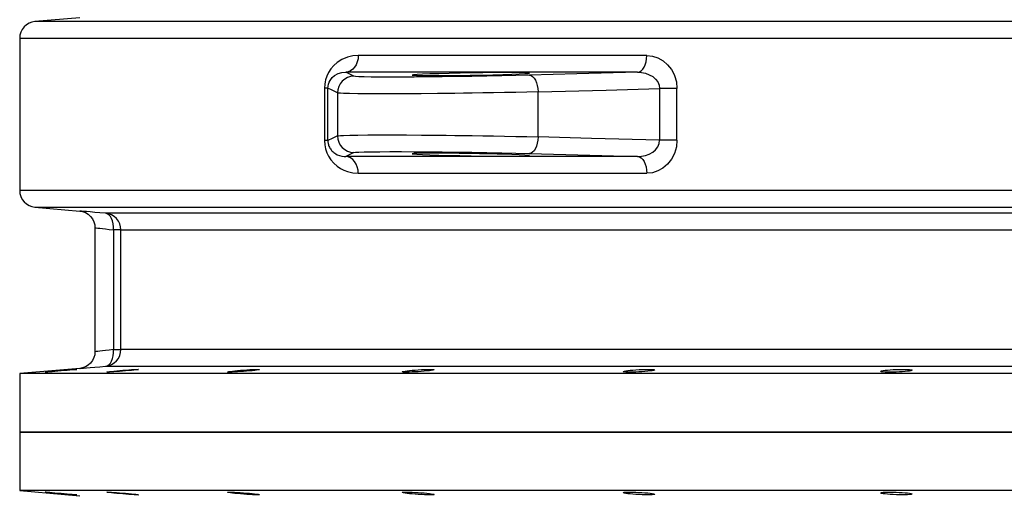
# Model space of a CAD drawing. Header units: millimetres. Extents: x 196 to 2027204, y -221452 to 153872.
# Tile 286 of 381: x 1216088 to 1216677, y -200042 to -199758. Entities that reach past the tile are written whole.
import ezdxf

# ---------------------------------------------------------------- set-up
doc = ezdxf.new("R2010")
doc.units = ezdxf.units.MM
doc.layers.add('00_Основной', color=163, linetype='Continuous', lineweight=40)

msp = doc.modelspace()

# ---------------------------------------------------------------- linework, layer by layer
at = {"layer": '00_Основной', "color": 252, "lineweight": 25, "ltscale": 10}
for p, q in [((1216123.58, -199756.37, 0.2), (1216096.84, -199758.7, 0.2)), ((1216087.71, -199768.66, 0.2), (1216087.71, -199859.85, 0.2)), ((1216287.57, -199791.39, 0.2), (1216282.71, -199789.01, 0.2)), ((1216269.94, -199798.59, 0.2), (1216269.94, -199829.92, 0.2)), ((1216272.03, -199829.92, 0.2), (1216272.03, -199798.59, 0.2)), ((1216277.76, -199801.4, 0.2), (1216277.76, -199827.11, 0.2)), ((1216397.72, -199827.72, 0.2), (1216397.72, -199800.79, 0.2)), ((1216470.33, -199798.79, 0.2), (1216470.33, -199829.72, 0.2)), ((1216480.82, -199829.72, 0.2), (1216480.82, -199798.79, 0.2)), ((1216287.57, -199837.11, 0.2), (1216282.71, -199839.5, 0.2)), ((1216096.84, -199869.81, 0.2), (1216123.58, -199872.14, 0.2)), ((1216132.71, -199882.06, 0.2), (1216132.71, -199956.45, 0.2)), ((1216143.79, -199883.41, 0.2), (1216143.79, -199955.1, 0.2)), ((1216148.22, -199955.1, 0.2), (1216148.22, -199883.41, 0.2)), ((1216123.58, -199966.37, 0.2), (1216087.71, -199969.5, 0.2)), ((1216087.71, -199969.5, 0.2), (1216087.71, -200004.5, 0.2)), ((1216087.71, -200004.5, 0.2), (1216087.71, -200039.51, 0.2)), ((1216087.71, -200039.51, 0.2), (1216123.58, -200042.64, 0.2))]:
    msp.add_line(p, q, dxfattribs=at)
at = {"layer": '00_Основной', "color": 252, "lineweight": 25, "ltscale": 10, "elevation": 0.2}
for points in [[(1216096.84, -199758.7), (1216095.02, -199759.04), (1216093.28, -199759.7), (1216091.7, -199760.67), (1216090.33, -199761.92), (1216089.22, -199763.38), (1216088.39, -199765.05), (1216087.88, -199766.82), (1216087.71, -199768.66)], [(1216690.51, -199758.7), (1216669.09, -199758.7), (1216647.85, -199758.7), (1216626.84, -199758.7), (1216606.05, -199758.7), (1216585.52, -199758.7), (1216565.23, -199758.7), (1216545.22, -199758.7), (1216525.49, -199758.7), (1216506.06, -199758.7), (1216486.96, -199758.7), (1216468.16, -199758.7), (1216449.7, -199758.7), (1216431.61, -199758.7), (1216413.87, -199758.7), (1216396.5, -199758.7), (1216379.54, -199758.7), (1216362.96, -199758.7), (1216346.81, -199758.7), (1216331.07, -199758.7), (1216315.76, -199758.7), (1216300.9, -199758.7), (1216286.49, -199758.7), (1216272.55, -199758.7), (1216259.08, -199758.7), (1216246.09, -199758.7), (1216233.6, -199758.7), (1216221.61, -199758.7), (1216210.13, -199758.7), (1216199.16, -199758.7), (1216188.72, -199758.7), (1216178.81, -199758.7), (1216169.43, -199758.7), (1216160.61, -199758.7), (1216152.34, -199758.7), (1216144.62, -199758.7), (1216137.47, -199758.7), (1216130.88, -199758.7), (1216124.85, -199758.7), (1216119.42, -199758.7), (1216114.55, -199758.7), (1216110.27, -199758.7), (1216106.59, -199758.7), (1216103.48, -199758.7), (1216100.97, -199758.7), (1216099.06, -199758.7), (1216097.73, -199758.7), (1216096.99, -199758.7), (1216096.84, -199758.7)], [(1216087.71, -199768.66), (1216087.86, -199768.66), (1216088.61, -199768.66), (1216089.95, -199768.66), (1216091.89, -199768.66), (1216094.43, -199768.66), (1216097.57, -199768.66), (1216101.3, -199768.66), (1216105.62, -199768.66), (1216110.54, -199768.66), (1216116.03, -199768.66), (1216122.11, -199768.66), (1216128.77, -199768.66), (1216136.01, -199768.66), (1216143.8, -199768.66), (1216152.17, -199768.66), (1216161.09, -199768.66), (1216170.56, -199768.66), (1216180.57, -199768.66), (1216191.13, -199768.66), (1216202.21, -199768.66), (1216213.82, -199768.66), (1216225.94, -199768.66), (1216238.57, -199768.66), (1216251.69, -199768.66), (1216265.3, -199768.66), (1216279.4, -199768.66), (1216293.94, -199768.66), (1216308.97, -199768.66), (1216324.44, -199768.66), (1216340.34, -199768.66), (1216356.68, -199768.66), (1216373.42, -199768.66), (1216390.58, -199768.66), (1216408.12, -199768.66), (1216426.04, -199768.66), (1216444.34, -199768.66), (1216462.98, -199768.66), (1216481.97, -199768.66), (1216501.29, -199768.66), (1216520.92, -199768.66), (1216540.86, -199768.66), (1216561.08, -199768.66), (1216581.58, -199768.66), (1216602.34, -199768.66), (1216623.34, -199768.66), (1216644.58, -199768.66), (1216666.04, -199768.66), (1216687.68, -199768.66)], [(1216290.19, -199779.02), (1216286.89, -199779.27), (1216283.7, -199780.03), (1216280.47, -199781.39), (1216277.56, -199783.25), (1216275.54, -199785.03), (1216273.81, -199787.02), (1216272.37, -199789.24), (1216271.37, -199791.32), (1216270.62, -199793.57), (1216270.32, -199794.82), (1216270.11, -199796.08), (1216269.94, -199798.59)], [(1216290.19, -199779.02), (1216290.05, -199780.94), (1216289.63, -199782.78), (1216288.93, -199784.49), (1216288.02, -199785.99), (1216286.89, -199787.23), (1216285.59, -199788.18), (1216284.19, -199788.77), (1216282.71, -199789.01)], [(1216462.77, -199779.02), (1216448.05, -199779.02), (1216433.54, -199779.02), (1216419.27, -199779.02), (1216405.23, -199779.02), (1216391.42, -199779.02), (1216377.85, -199779.02), (1216364.54, -199779.02), (1216351.47, -199779.02), (1216338.68, -199779.02), (1216326.15, -199779.02), (1216313.88, -199779.02), (1216301.89, -199779.02), (1216290.19, -199779.02)], [(1216457.22, -199789.01), (1216458.31, -199788.77), (1216459.35, -199788.18), (1216460.31, -199787.23), (1216461.14, -199785.99), (1216461.84, -199784.49), (1216462.35, -199782.78), (1216462.66, -199780.94), (1216462.77, -199779.02)], [(1216462.77, -199779.02), (1216466.13, -199779.36), (1216469.37, -199780.4), (1216472.46, -199782.12), (1216475.19, -199784.48), (1216477.54, -199787.46), (1216478.5, -199789.12), (1216479.31, -199790.9), (1216480.44, -199794.75), (1216480.82, -199798.79)], [(1216272.03, -199798.59), (1216272.11, -199797.3), (1216272.38, -199796.06), (1216272.79, -199794.94), (1216273.31, -199793.93), (1216274.6, -199792.26), (1216276.06, -199790.98), (1216278.2, -199789.83), (1216280.43, -199789.19), (1216282.71, -199789.01)], [(1216287.57, -199791.39), (1216285.64, -199791.62), (1216283.8, -199792.21), (1216282.11, -199793.14), (1216280.62, -199794.38), (1216279.41, -199795.9), (1216278.5, -199797.62), (1216277.94, -199799.46), (1216277.76, -199801.4)], [(1216457.22, -199789.01), (1216442.34, -199789.01), (1216427.67, -199789.01), (1216413.24, -199789.01), (1216399.04, -199789.01), (1216385.07, -199789.01), (1216371.36, -199789.01), (1216357.9, -199789.01), (1216344.69, -199789.01), (1216331.75, -199789.01), (1216319.08, -199789.01), (1216306.67, -199789.01), (1216294.55, -199789.01), (1216282.71, -199789.01)], [(1216392.55, -199790.79), (1216384.48, -199791), (1216376.01, -199791.2), (1216367.19, -199791.38), (1216358.19, -199791.54), (1216349.2, -199791.66), (1216340.33, -199791.78), (1216331.79, -199791.86), (1216323.63, -199791.92), (1216316.04, -199791.94), (1216309.16, -199791.96), (1216303.06, -199791.93), (1216297.85, -199791.87), (1216293.65, -199791.79), (1216290.5, -199791.69), (1216288.47, -199791.55), (1216287.57, -199791.39)], [(1216457.22, -199789.01), (1216421.01, -199790.01), (1216392.55, -199790.79)], [(1216392.55, -199790.79), (1216393.53, -199791), (1216394.47, -199791.57), (1216395.34, -199792.51), (1216396.12, -199793.75), (1216396.76, -199795.26), (1216397.25, -199796.98), (1216397.58, -199798.84), (1216397.72, -199800.79)], [(1216457.22, -199789.01), (1216459.66, -199789.16), (1216462.04, -199789.66), (1216464.26, -199790.48), (1216466.28, -199791.65), (1216467.99, -199793.1), (1216469.29, -199794.82), (1216470.08, -199796.76), (1216470.33, -199798.79)], [(1216272.03, -199798.59), (1216271.97, -199798.59), (1216271.85, -199798.59), (1216271.68, -199798.59), (1216271.44, -199798.59), (1216271.14, -199798.59), (1216270.79, -199798.59), (1216270.39, -199798.59), (1216269.94, -199798.59)], [(1216277.76, -199801.4), (1216274.54, -199799.78), (1216272.03, -199798.59)], [(1216397.72, -199800.79), (1216391.1, -199800.95), (1216384.41, -199801.09), (1216377.72, -199801.22), (1216371.13, -199801.33), (1216364.65, -199801.44), (1216358.37, -199801.52), (1216353.17, -199801.6), (1216347.89, -199801.67), (1216342.7, -199801.72), (1216337.6, -199801.78), (1216327.77, -199801.86), (1216318.54, -199801.92), (1216310.06, -199801.95), (1216302.41, -199801.95), (1216295.71, -199801.92), (1216289.87, -199801.88), (1216285.03, -199801.79), (1216281.31, -199801.68), (1216279.52, -199801.6), (1216278.34, -199801.51), (1216277.76, -199801.4)], [(1216397.72, -199800.79), (1216438.38, -199799.66), (1216470.33, -199798.79)], [(1216480.82, -199798.79), (1216479.62, -199798.79), (1216478.33, -199798.79), (1216476.99, -199798.79), (1216475.63, -199798.79), (1216474.24, -199798.79), (1216472.89, -199798.79), (1216471.57, -199798.79), (1216470.33, -199798.79)], [(1216277.76, -199827.11), (1216274.54, -199828.73), (1216272.03, -199829.92)], [(1216277.76, -199827.11), (1216278.32, -199827.01), (1216279.52, -199826.91), (1216281.31, -199826.83), (1216285.07, -199826.71), (1216290.01, -199826.64), (1216296.01, -199826.59), (1216302.93, -199826.56), (1216310.64, -199826.56), (1216318.96, -199826.59), (1216328.04, -199826.64), (1216337.73, -199826.73), (1216342.78, -199826.78), (1216347.93, -199826.84), (1216353.17, -199826.91), (1216358.37, -199826.98), (1216364.65, -199827.08), (1216371.12, -199827.18), (1216377.72, -199827.29), (1216384.41, -199827.43), (1216391.1, -199827.58), (1216397.72, -199827.72)], [(1216277.76, -199827.11), (1216277.94, -199829.04), (1216278.5, -199830.89), (1216279.41, -199832.61), (1216280.62, -199834.12), (1216282.11, -199835.36), (1216283.8, -199836.3), (1216285.64, -199836.89), (1216287.57, -199837.11)], [(1216269.94, -199829.92), (1216270.11, -199832.48), (1216270.62, -199834.93), (1216271.38, -199837.2), (1216272.35, -199839.26), (1216273.81, -199841.47), (1216275.53, -199843.46), (1216277.53, -199845.24), (1216279.49, -199846.57), (1216281.54, -199847.64), (1216283.67, -199848.46), (1216286.87, -199849.24), (1216290.19, -199849.5)], [(1216272.03, -199829.92), (1216271.97, -199829.92), (1216271.85, -199829.92), (1216271.68, -199829.92), (1216271.44, -199829.92), (1216271.14, -199829.92), (1216270.79, -199829.92), (1216270.39, -199829.92), (1216269.94, -199829.92)], [(1216272.03, -199829.92), (1216272.06, -199830.76), (1216272.19, -199831.62), (1216272.31, -199832.2), (1216272.48, -199832.75), (1216272.68, -199833.3), (1216272.93, -199833.85), (1216273.21, -199834.4), (1216273.54, -199834.93), (1216273.91, -199835.45), (1216274.26, -199835.88), (1216274.67, -199836.32), (1216275.11, -199836.75), (1216275.6, -199837.17), (1216276.14, -199837.56), (1216276.71, -199837.93), (1216277.66, -199838.44), (1216278.92, -199838.93), (1216280.45, -199839.33), (1216281.75, -199839.48), (1216282.71, -199839.5)], [(1216397.72, -199827.72), (1216397.58, -199829.66), (1216397.25, -199831.52), (1216396.76, -199833.25), (1216396.12, -199834.76), (1216395.34, -199836), (1216394.47, -199836.93), (1216393.53, -199837.51), (1216392.55, -199837.72)], [(1216470.33, -199829.72), (1216429.67, -199828.6), (1216397.72, -199827.72)], [(1216457.22, -199839.5), (1216459.66, -199839.34), (1216462.04, -199838.85), (1216464.28, -199838.03), (1216466.28, -199836.86), (1216467.99, -199835.4), (1216469.29, -199833.68), (1216470.09, -199831.76), (1216470.33, -199829.72)], [(1216480.82, -199829.72), (1216480.44, -199833.77), (1216479.31, -199837.62), (1216477.54, -199841.06), (1216475.19, -199844.04), (1216472.45, -199846.4), (1216469.37, -199848.12), (1216466.13, -199849.15), (1216462.77, -199849.5)], [(1216480.82, -199829.72), (1216479.62, -199829.72), (1216478.33, -199829.72), (1216476.99, -199829.72), (1216475.63, -199829.72), (1216474.24, -199829.72), (1216472.89, -199829.72), (1216471.57, -199829.72), (1216470.33, -199829.72)], [(1216287.57, -199837.11), (1216288.47, -199836.96), (1216290.5, -199836.83), (1216293.65, -199836.72), (1216297.85, -199836.63), (1216303.06, -199836.58), (1216309.16, -199836.56), (1216316.04, -199836.56), (1216323.63, -199836.59), (1216331.79, -199836.65), (1216340.33, -199836.73), (1216349.2, -199836.84), (1216358.19, -199836.97), (1216367.19, -199837.14), (1216376.01, -199837.31), (1216384.48, -199837.51), (1216392.55, -199837.72)], [(1216392.55, -199837.72), (1216428.78, -199838.72), (1216457.22, -199839.5)], [(1216457.22, -199839.5), (1216442.34, -199839.5), (1216427.67, -199839.5), (1216413.24, -199839.5), (1216399.04, -199839.5), (1216385.07, -199839.5), (1216371.36, -199839.5), (1216357.9, -199839.5), (1216344.69, -199839.5), (1216331.75, -199839.5), (1216319.08, -199839.5), (1216306.67, -199839.5), (1216294.55, -199839.5), (1216282.71, -199839.5)], [(1216290.19, -199849.5), (1216290.05, -199847.57), (1216289.63, -199845.74), (1216288.93, -199844.03), (1216288.02, -199842.52), (1216286.89, -199841.28), (1216285.59, -199840.33), (1216284.19, -199839.74), (1216282.71, -199839.5)], [(1216457.22, -199839.5), (1216458.31, -199839.74), (1216459.35, -199840.33), (1216460.31, -199841.28), (1216461.14, -199842.52), (1216461.84, -199844.03), (1216462.35, -199845.74), (1216462.66, -199847.57), (1216462.77, -199849.5)], [(1216290.19, -199849.5), (1216301.89, -199849.5), (1216313.88, -199849.5), (1216326.15, -199849.5), (1216338.68, -199849.5), (1216351.47, -199849.5), (1216364.54, -199849.5), (1216377.85, -199849.5), (1216391.42, -199849.5), (1216405.23, -199849.5), (1216419.27, -199849.5), (1216433.54, -199849.5), (1216448.05, -199849.5), (1216462.77, -199849.5)], [(1216087.71, -199859.85), (1216087.88, -199861.68), (1216088.39, -199863.47), (1216089.22, -199865.12), (1216090.33, -199866.59), (1216091.7, -199867.85), (1216093.28, -199868.81), (1216095.02, -199869.47), (1216096.84, -199869.81)], [(1216687.68, -199859.85), (1216666.04, -199859.85), (1216644.58, -199859.85), (1216623.34, -199859.85), (1216602.34, -199859.85), (1216581.58, -199859.85), (1216561.08, -199859.85), (1216540.86, -199859.85), (1216520.92, -199859.85), (1216501.29, -199859.85), (1216481.97, -199859.85), (1216462.98, -199859.85), (1216444.34, -199859.85), (1216426.04, -199859.85), (1216408.12, -199859.85), (1216390.58, -199859.85), (1216373.42, -199859.85), (1216356.68, -199859.85), (1216340.34, -199859.85), (1216324.44, -199859.85), (1216308.97, -199859.85), (1216293.94, -199859.85), (1216279.4, -199859.85), (1216265.3, -199859.85), (1216251.69, -199859.85), (1216238.57, -199859.85), (1216225.94, -199859.85), (1216213.82, -199859.85), (1216202.21, -199859.85), (1216191.13, -199859.85), (1216180.57, -199859.85), (1216170.56, -199859.85), (1216161.09, -199859.85), (1216152.17, -199859.85), (1216143.8, -199859.85), (1216136.01, -199859.85), (1216128.77, -199859.85), (1216122.11, -199859.85), (1216116.03, -199859.85), (1216110.54, -199859.85), (1216105.62, -199859.85), (1216101.3, -199859.85), (1216097.57, -199859.85), (1216094.43, -199859.85), (1216091.89, -199859.85), (1216089.95, -199859.85), (1216088.61, -199859.85), (1216087.86, -199859.85), (1216087.71, -199859.85)], [(1216096.84, -199869.81), (1216096.99, -199869.81), (1216097.73, -199869.81), (1216099.06, -199869.81), (1216100.97, -199869.81), (1216103.48, -199869.81), (1216106.59, -199869.81), (1216110.27, -199869.81), (1216114.55, -199869.81), (1216119.42, -199869.81), (1216124.85, -199869.81), (1216130.88, -199869.81), (1216137.47, -199869.81), (1216144.62, -199869.81), (1216152.34, -199869.81), (1216160.61, -199869.81), (1216169.43, -199869.81), (1216178.81, -199869.81), (1216188.72, -199869.81), (1216199.16, -199869.81), (1216210.13, -199869.81), (1216221.61, -199869.81), (1216233.6, -199869.81), (1216246.09, -199869.81), (1216259.08, -199869.81), (1216272.55, -199869.81), (1216286.49, -199869.81), (1216300.9, -199869.81), (1216315.76, -199869.81), (1216331.07, -199869.81), (1216346.81, -199869.81), (1216362.96, -199869.81), (1216379.54, -199869.81), (1216396.5, -199869.81), (1216413.87, -199869.81), (1216431.61, -199869.81), (1216449.7, -199869.81), (1216468.16, -199869.81), (1216486.96, -199869.81), (1216506.06, -199869.81), (1216525.49, -199869.81), (1216545.22, -199869.81), (1216565.23, -199869.81), (1216585.52, -199869.81), (1216606.05, -199869.81), (1216626.84, -199869.81), (1216647.85, -199869.81), (1216669.09, -199869.81), (1216690.51, -199869.81)], [(1216123.58, -199872.14), (1216125.29, -199872.45), (1216127.01, -199873.08), (1216128.64, -199874.06), (1216130.09, -199875.36), (1216131.24, -199876.89), (1216132.08, -199878.6), (1216132.55, -199880.38), (1216132.71, -199882.1)], [(1216139.1, -199873.45), (1216135.69, -199873.17), (1216132.63, -199872.9), (1216129.95, -199872.67), (1216127.7, -199872.49), (1216125.92, -199872.34), (1216124.64, -199872.24), (1216123.85, -199872.16), (1216123.58, -199872.14)], [(1216690.22, -199873.45), (1216670.5, -199873.45), (1216650.97, -199873.45), (1216631.64, -199873.45), (1216612.52, -199873.45), (1216593.62, -199873.45), (1216574.97, -199873.45), (1216556.57, -199873.45), (1216538.42, -199873.45), (1216520.55, -199873.45), (1216502.97, -199873.45), (1216485.69, -199873.45), (1216468.71, -199873.45), (1216452.06, -199873.45), (1216435.73, -199873.45), (1216419.76, -199873.45), (1216404.12, -199873.45), (1216388.85, -199873.45), (1216373.97, -199873.45), (1216359.45, -199873.45), (1216345.34, -199873.45), (1216331.62, -199873.45), (1216318.3, -199873.45), (1216305.42, -199873.45), (1216292.96, -199873.45), (1216280.92, -199873.45), (1216269.33, -199873.45), (1216258.2, -199873.45), (1216247.53, -199873.45), (1216237.32, -199873.45), (1216227.58, -199873.45), (1216218.32, -199873.45), (1216209.55, -199873.45), (1216201.25, -199873.45), (1216193.46, -199873.45), (1216186.16, -199873.45), (1216179.38, -199873.45), (1216173.1, -199873.45), (1216167.34, -199873.45), (1216162.09, -199873.45), (1216157.36, -199873.45), (1216153.17, -199873.45), (1216149.49, -199873.45), (1216146.34, -199873.45), (1216143.73, -199873.45), (1216141.66, -199873.45), (1216140.11, -199873.45), (1216139.1, -199873.45)], [(1216148.22, -199883.41), (1216148.05, -199881.58), (1216147.54, -199879.8), (1216146.71, -199878.14), (1216145.59, -199876.67), (1216144.22, -199875.42), (1216142.65, -199874.45), (1216140.92, -199873.79), (1216139.1, -199873.45)], [(1216143.79, -199883.41), (1216143.8, -199881.54), (1216143.62, -199879.72), (1216143.22, -199878.04), (1216142.67, -199876.54), (1216141.94, -199875.3), (1216141.09, -199874.35), (1216140.12, -199873.73), (1216139.1, -199873.45)], [(1216132.71, -199882.1), (1216132.89, -199882.13), (1216133.45, -199882.2), (1216134.36, -199882.3), (1216135.66, -199882.45), (1216137.17, -199882.64), (1216139.03, -199882.85), (1216141.25, -199883.12), (1216143.79, -199883.41)], [(1216148.22, -199883.41), (1216148.11, -199883.41), (1216147.87, -199883.41), (1216147.47, -199883.41), (1216146.96, -199883.41), (1216146.33, -199883.41), (1216145.58, -199883.41), (1216144.73, -199883.41), (1216143.79, -199883.41)], [(1216148.22, -199883.41), (1216149.22, -199883.41), (1216150.75, -199883.41), (1216152.81, -199883.41), (1216155.39, -199883.41), (1216158.51, -199883.41), (1216162.13, -199883.41), (1216166.29, -199883.41), (1216170.97, -199883.41), (1216176.15, -199883.41), (1216181.84, -199883.41), (1216188.05, -199883.41), (1216194.77, -199883.41), (1216201.98, -199883.41), (1216209.68, -199883.41), (1216217.87, -199883.41), (1216226.55, -199883.41), (1216235.71, -199883.41), (1216245.34, -199883.41), (1216255.45, -199883.41), (1216266.01, -199883.41), (1216277.01, -199883.41), (1216288.47, -199883.41), (1216300.37, -199883.41), (1216312.68, -199883.41), (1216325.43, -199883.41), (1216338.59, -199883.41), (1216352.15, -199883.41), (1216366.12, -199883.41), (1216380.47, -199883.41), (1216395.2, -199883.41), (1216410.29, -199883.41), (1216425.76, -199883.41), (1216441.56, -199883.41), (1216457.69, -199883.41), (1216474.16, -199883.41), (1216490.95, -199883.41), (1216508.04, -199883.41), (1216525.42, -199883.41), (1216543.09, -199883.41), (1216561.02, -199883.41), (1216579.23, -199883.41), (1216597.67, -199883.41), (1216616.35, -199883.41), (1216635.26, -199883.41), (1216654.39, -199883.41), (1216673.7, -199883.41), (1216693.2, -199883.41)], [(1216132.71, -199956.41), (1216132.55, -199958.13), (1216132.08, -199959.91), (1216131.24, -199961.62), (1216130.09, -199963.15), (1216128.64, -199964.45), (1216127.01, -199965.42), (1216125.29, -199966.06), (1216123.58, -199966.37)], [(1216143.79, -199955.1), (1216141.25, -199955.39), (1216139.04, -199955.66), (1216137.18, -199955.87), (1216135.66, -199956.06), (1216134.38, -199956.21), (1216133.45, -199956.31), (1216132.89, -199956.38), (1216132.71, -199956.41), (1216132.71, -199956.41)], [(1216139.1, -199965.06), (1216140.92, -199964.72), (1216142.65, -199964.06), (1216144.22, -199963.1), (1216145.59, -199961.84), (1216146.71, -199960.37), (1216147.54, -199958.71), (1216148.05, -199956.93), (1216148.22, -199955.1)], [(1216139.1, -199965.06), (1216140.12, -199964.78), (1216141.09, -199964.16), (1216141.94, -199963.21), (1216142.67, -199961.97), (1216143.22, -199960.47), (1216143.62, -199958.79), (1216143.8, -199956.97), (1216143.79, -199955.1)], [(1216143.79, -199955.1), (1216144.73, -199955.1), (1216145.58, -199955.1), (1216146.33, -199955.1), (1216146.96, -199955.1), (1216147.47, -199955.1), (1216147.87, -199955.1), (1216148.11, -199955.1), (1216148.22, -199955.1)], [(1216693.2, -199955.1), (1216673.7, -199955.1), (1216654.39, -199955.1), (1216635.26, -199955.1), (1216616.35, -199955.1), (1216597.67, -199955.1), (1216579.23, -199955.1), (1216561.02, -199955.1), (1216543.09, -199955.1), (1216525.42, -199955.1), (1216508.04, -199955.1), (1216490.95, -199955.1), (1216474.16, -199955.1), (1216457.69, -199955.1), (1216441.56, -199955.1), (1216425.76, -199955.1), (1216410.29, -199955.1), (1216395.2, -199955.1), (1216380.47, -199955.1), (1216366.12, -199955.1), (1216352.15, -199955.1), (1216338.59, -199955.1), (1216325.43, -199955.1), (1216312.68, -199955.1), (1216300.37, -199955.1), (1216288.47, -199955.1), (1216277.01, -199955.1), (1216266.01, -199955.1), (1216255.45, -199955.1), (1216245.34, -199955.1), (1216235.71, -199955.1), (1216226.55, -199955.1), (1216217.87, -199955.1), (1216209.68, -199955.1), (1216201.98, -199955.1), (1216194.77, -199955.1), (1216188.05, -199955.1), (1216181.84, -199955.1), (1216176.15, -199955.1), (1216170.97, -199955.1), (1216166.29, -199955.1), (1216162.13, -199955.1), (1216158.51, -199955.1), (1216155.39, -199955.1), (1216152.81, -199955.1), (1216150.75, -199955.1), (1216149.22, -199955.1), (1216148.22, -199955.1)], [(1216123.58, -199966.37), (1216123.58, -199966.37), (1216123.85, -199966.34), (1216124.63, -199966.27), (1216125.92, -199966.17), (1216127.71, -199966.02), (1216129.95, -199965.84), (1216132.61, -199965.61), (1216135.69, -199965.34), (1216139.1, -199965.06)], [(1216139.1, -199965.06), (1216140.11, -199965.06), (1216141.66, -199965.06), (1216143.73, -199965.06), (1216146.34, -199965.06), (1216149.49, -199965.06), (1216153.17, -199965.06), (1216157.36, -199965.06), (1216162.09, -199965.06), (1216167.34, -199965.06), (1216173.1, -199965.06), (1216179.38, -199965.06), (1216186.16, -199965.06), (1216193.46, -199965.06), (1216201.25, -199965.06), (1216209.55, -199965.06), (1216218.32, -199965.06), (1216227.58, -199965.06), (1216237.32, -199965.06), (1216247.53, -199965.06), (1216258.2, -199965.06), (1216269.33, -199965.06), (1216280.92, -199965.06), (1216292.96, -199965.06), (1216305.42, -199965.06), (1216318.3, -199965.06), (1216331.62, -199965.06), (1216345.34, -199965.06), (1216359.45, -199965.06), (1216373.97, -199965.06), (1216388.85, -199965.06), (1216404.12, -199965.06), (1216419.76, -199965.06), (1216435.73, -199965.06), (1216452.06, -199965.06), (1216468.71, -199965.06), (1216485.69, -199965.06), (1216502.97, -199965.06), (1216520.55, -199965.06), (1216538.42, -199965.06), (1216556.57, -199965.06), (1216574.97, -199965.06), (1216593.62, -199965.06), (1216612.52, -199965.06), (1216631.64, -199965.06), (1216650.97, -199965.06), (1216670.5, -199965.06), (1216690.22, -199965.06)], [(1216688.87, -199969.5), (1216667.3, -199969.5), (1216645.93, -199969.5), (1216624.78, -199969.5), (1216603.85, -199969.5), (1216583.17, -199969.5), (1216562.73, -199969.5), (1216542.58, -199969.5), (1216522.71, -199969.5), (1216503.14, -199969.5), (1216483.88, -199969.5), (1216464.94, -199969.5), (1216446.33, -199969.5), (1216428.09, -199969.5), (1216410.21, -199969.5), (1216392.69, -199969.5), (1216375.56, -199969.5), (1216358.84, -199969.5), (1216342.53, -199969.5), (1216326.64, -199969.5), (1216311.17, -199969.5), (1216296.16, -199969.5), (1216281.6, -199969.5), (1216267.5, -199969.5), (1216253.87, -199969.5), (1216240.72, -199969.5), (1216228.07, -199969.5), (1216215.91, -199969.5), (1216204.27, -199969.5), (1216193.13, -199969.5), (1216182.54, -199969.5), (1216172.46, -199969.5), (1216162.92, -199969.5), (1216153.93, -199969.5), (1216145.49, -199969.5), (1216137.61, -199969.5), (1216130.3, -199969.5), (1216123.54, -199969.5), (1216117.36, -199969.5), (1216111.74, -199969.5), (1216106.72, -199969.5), (1216102.27, -199969.5), (1216098.42, -199969.5), (1216095.14, -199969.5), (1216092.48, -199969.5), (1216090.39, -199969.5), (1216088.9, -199969.5), (1216088, -199969.5), (1216087.71, -199969.5)], [(1216688.87, -200004.5), (1216667.3, -200004.5), (1216645.93, -200004.5), (1216624.78, -200004.5), (1216603.85, -200004.5), (1216583.17, -200004.5), (1216562.73, -200004.5), (1216542.58, -200004.5), (1216522.71, -200004.5), (1216503.14, -200004.5), (1216483.88, -200004.5), (1216464.94, -200004.5), (1216446.33, -200004.5), (1216428.09, -200004.5), (1216410.21, -200004.5), (1216392.69, -200004.5), (1216375.56, -200004.5), (1216358.84, -200004.5), (1216342.53, -200004.5), (1216326.64, -200004.5), (1216311.17, -200004.5), (1216296.16, -200004.5), (1216281.6, -200004.5), (1216267.5, -200004.5), (1216253.87, -200004.5), (1216240.72, -200004.5), (1216228.07, -200004.5), (1216215.91, -200004.5), (1216204.27, -200004.5), (1216193.13, -200004.5), (1216182.54, -200004.5), (1216172.46, -200004.5), (1216162.92, -200004.5), (1216153.93, -200004.5), (1216145.49, -200004.5), (1216137.61, -200004.5), (1216130.3, -200004.5), (1216123.54, -200004.5), (1216117.36, -200004.5), (1216111.74, -200004.5), (1216106.72, -200004.5), (1216102.27, -200004.5), (1216098.42, -200004.5), (1216095.14, -200004.5), (1216092.48, -200004.5), (1216090.39, -200004.5), (1216088.9, -200004.5), (1216088, -200004.5), (1216087.71, -200004.5)], [(1216087.71, -200004.5), (1216088, -200004.5), (1216088.9, -200004.5), (1216090.39, -200004.5), (1216092.48, -200004.5), (1216095.14, -200004.5), (1216098.42, -200004.5), (1216102.27, -200004.5), (1216106.72, -200004.5), (1216111.74, -200004.5), (1216117.36, -200004.5), (1216123.54, -200004.5), (1216130.3, -200004.5), (1216137.61, -200004.5), (1216145.49, -200004.5), (1216153.93, -200004.5), (1216162.92, -200004.5), (1216172.46, -200004.5), (1216182.54, -200004.5), (1216193.13, -200004.5), (1216204.27, -200004.5), (1216215.91, -200004.5), (1216228.07, -200004.5), (1216240.72, -200004.5), (1216253.87, -200004.5), (1216267.5, -200004.5), (1216281.6, -200004.5), (1216296.16, -200004.5), (1216311.17, -200004.5), (1216326.64, -200004.5), (1216342.53, -200004.5), (1216358.84, -200004.5), (1216375.56, -200004.5), (1216392.69, -200004.5), (1216410.21, -200004.5), (1216428.09, -200004.5), (1216446.33, -200004.5), (1216464.94, -200004.5), (1216483.88, -200004.5), (1216503.14, -200004.5), (1216522.71, -200004.5), (1216542.58, -200004.5), (1216562.73, -200004.5), (1216583.17, -200004.5), (1216603.85, -200004.5), (1216624.78, -200004.5), (1216645.93, -200004.5), (1216667.3, -200004.5), (1216688.87, -200004.5)], [(1216688.87, -200039.51), (1216667.3, -200039.51), (1216645.93, -200039.51), (1216624.78, -200039.51), (1216603.85, -200039.51), (1216583.17, -200039.51), (1216562.73, -200039.51), (1216542.58, -200039.51), (1216522.71, -200039.51), (1216503.14, -200039.51), (1216483.88, -200039.51), (1216464.94, -200039.51), (1216446.33, -200039.51), (1216428.09, -200039.51), (1216410.21, -200039.51), (1216392.69, -200039.51), (1216375.56, -200039.51), (1216358.84, -200039.51), (1216342.53, -200039.51), (1216326.64, -200039.51), (1216311.17, -200039.51), (1216296.16, -200039.51), (1216281.6, -200039.51), (1216267.5, -200039.51), (1216253.87, -200039.51), (1216240.72, -200039.51), (1216228.07, -200039.51), (1216215.91, -200039.51), (1216204.27, -200039.51), (1216193.13, -200039.51), (1216182.54, -200039.51), (1216172.46, -200039.51), (1216162.92, -200039.51), (1216153.93, -200039.51), (1216145.49, -200039.51), (1216137.61, -200039.51), (1216130.3, -200039.51), (1216123.54, -200039.51), (1216117.36, -200039.51), (1216111.74, -200039.51), (1216106.72, -200039.51), (1216102.27, -200039.51), (1216098.42, -200039.51), (1216095.14, -200039.51), (1216092.48, -200039.51), (1216090.39, -200039.51), (1216088.9, -200039.51), (1216088, -200039.51), (1216087.71, -200039.51)]]:
    msp.add_lwpolyline(points, dxfattribs=at)
for points in [[(1216333.05, -199790.05), (1216328.63, -199790.24), (1216325.33, -199790.42), (1216323.28, -199790.58), (1216322.53, -199790.72), (1216323.14, -199790.84), (1216325.06, -199790.94), (1216328.23, -199791), (1216332.52, -199791.04), (1216337.77, -199791.03), (1216343.79, -199791), (1216350.35, -199790.93), (1216357.16, -199790.83), (1216364.01, -199790.7), (1216370.6, -199790.56), (1216376.68, -199790.39), (1216382.04, -199790.22), (1216386.44, -199790.04), (1216389.75, -199789.86), (1216391.81, -199789.7), (1216392.54, -199789.54), (1216391.93, -199789.42), (1216390.01, -199789.3), (1216386.85, -199789.25), (1216382.53, -199789.21), (1216377.27, -199789.21), (1216371.26, -199789.25), (1216364.72, -199789.32), (1216357.91, -199789.43), (1216351.05, -199789.56), (1216344.49, -199789.72), (1216338.39, -199789.88)], [(1216332.96, -199838.44), (1216338.34, -199838.62), (1216344.41, -199838.79), (1216350.98, -199838.95), (1216357.81, -199839.08), (1216364.65, -199839.19), (1216371.19, -199839.26), (1216377.21, -199839.3), (1216382.49, -199839.3), (1216386.78, -199839.27), (1216389.99, -199839.2), (1216391.92, -199839.1), (1216392.54, -199838.96), (1216391.82, -199838.82), (1216389.78, -199838.65), (1216386.51, -199838.47), (1216382.14, -199838.3), (1216377.92, -199838.16), (1216373.18, -199838.02), (1216368.1, -199837.89), (1216362.74, -199837.78), (1216357.27, -199837.68), (1216350.46, -199837.58), (1216343.91, -199837.51), (1216337.9, -199837.48), (1216332.62, -199837.47), (1216328.29, -199837.51), (1216325.12, -199837.56), (1216323.15, -199837.66), (1216322.53, -199837.79), (1216323.25, -199837.93), (1216325.29, -199838.09), (1216328.56, -199838.27)], [(1216105.72, -199968.28), (1216107.15, -199968.14), (1216108.82, -199967.98), (1216110.61, -199967.82), (1216112.45, -199967.67), (1216114.28, -199967.5), (1216116.06, -199967.36), (1216117.71, -199967.22), (1216119.12, -199967.1), (1216120.29, -199967.02), (1216121.15, -199966.95), (1216121.69, -199966.92), (1216121.87, -199966.92), (1216121.66, -199966.96), (1216121.1, -199967.04), (1216120.21, -199967.12), (1216119.02, -199967.24), (1216117.58, -199967.37), (1216115.93, -199967.53), (1216114.14, -199967.68), (1216112.31, -199967.85), (1216110.47, -199968.01), (1216108.69, -199968.16), (1216107.04, -199968.29), (1216105.6, -199968.4), (1216104.45, -199968.49), (1216103.57, -199968.56), (1216103.03, -199968.59), (1216102.87, -199968.59), (1216103.06, -199968.54), (1216103.63, -199968.49), (1216104.52, -199968.39)], [(1216142.66, -199968.12), (1216144.1, -199967.98), (1216145.76, -199967.81), (1216147.55, -199967.66), (1216149.39, -199967.5), (1216151.23, -199967.34), (1216153, -199967.22), (1216154.65, -199967.1), (1216156.08, -199967.01), (1216157.24, -199966.95), (1216158.11, -199966.92), (1216158.64, -199966.94), (1216158.82, -199966.96), (1216158.62, -199967.04), (1216158.04, -199967.13), (1216157.15, -199967.24), (1216155.97, -199967.39), (1216154.54, -199967.54), (1216152.87, -199967.7), (1216151.08, -199967.87), (1216149.25, -199968.02), (1216147.41, -199968.16), (1216145.64, -199968.3), (1216143.98, -199968.42), (1216142.55, -199968.5), (1216141.39, -199968.56), (1216140.51, -199968.59), (1216139.98, -199968.57), (1216139.81, -199968.54), (1216140.01, -199968.47), (1216140.57, -199968.39), (1216141.46, -199968.26)], [(1216214.92, -199967.96), (1216216.37, -199967.81), (1216218.04, -199967.64), (1216219.82, -199967.48), (1216221.65, -199967.33), (1216223.49, -199967.2), (1216225.28, -199967.09), (1216226.93, -199967.01), (1216228.36, -199966.95), (1216229.51, -199966.92), (1216230.39, -199966.94), (1216230.92, -199966.96), (1216231.09, -199967.04), (1216230.9, -199967.13), (1216230.32, -199967.26), (1216229.43, -199967.4), (1216228.26, -199967.56), (1216226.82, -199967.71), (1216225.15, -199967.87), (1216223.36, -199968.04), (1216221.53, -199968.18), (1216219.69, -199968.3), (1216217.91, -199968.42), (1216216.26, -199968.5), (1216214.82, -199968.56), (1216213.67, -199968.59), (1216212.79, -199968.57), (1216212.25, -199968.54), (1216212.08, -199968.47), (1216212.28, -199968.38), (1216212.85, -199968.26), (1216213.74, -199968.12)], [(1216319.37, -199967.8), (1216320.81, -199967.63), (1216322.48, -199967.47), (1216324.25, -199967.33), (1216326.1, -199967.19), (1216327.94, -199967.09), (1216329.72, -199967.01), (1216331.38, -199966.95), (1216332.79, -199966.92), (1216333.96, -199966.94), (1216334.82, -199966.98), (1216335.36, -199967.05), (1216335.54, -199967.15), (1216335.35, -199967.26), (1216334.78, -199967.4), (1216333.89, -199967.56), (1216332.71, -199967.72), (1216331.28, -199967.88), (1216329.62, -199968.04), (1216327.83, -199968.19), (1216325.99, -199968.32), (1216324.16, -199968.42), (1216322.36, -199968.5), (1216320.71, -199968.56), (1216319.27, -199968.59), (1216318.12, -199968.57), (1216317.24, -199968.53), (1216316.7, -199968.46), (1216316.54, -199968.38), (1216316.73, -199968.25), (1216317.28, -199968.11), (1216318.19, -199967.95)], [(1216451.41, -199967.63), (1216452.85, -199967.47), (1216454.51, -199967.32), (1216456.3, -199967.19), (1216458.14, -199967.08), (1216459.97, -199966.99), (1216461.77, -199966.95), (1216463.42, -199966.92), (1216464.84, -199966.94), (1216466.01, -199966.98), (1216466.88, -199967.05), (1216467.43, -199967.15), (1216467.59, -199967.28), (1216467.4, -199967.42), (1216466.83, -199967.57), (1216465.96, -199967.72), (1216464.77, -199967.9), (1216463.35, -199968.05), (1216461.68, -199968.19), (1216459.89, -199968.32), (1216458.06, -199968.43), (1216456.22, -199968.52), (1216454.43, -199968.56), (1216452.78, -199968.59), (1216451.34, -199968.57), (1216450.17, -199968.53), (1216449.29, -199968.46), (1216448.76, -199968.36), (1216448.59, -199968.25), (1216448.78, -199968.11), (1216449.34, -199967.95), (1216450.23, -199967.78)], [(1216605.29, -199967.46), (1216606.73, -199967.32), (1216608.4, -199967.18), (1216610.17, -199967.08), (1216612.02, -199966.99), (1216613.86, -199966.95), (1216615.65, -199966.92), (1216617.3, -199966.94), (1216618.74, -199966.98), (1216619.9, -199967.05), (1216620.77, -199967.16), (1216621.31, -199967.28), (1216621.48, -199967.43), (1216621.29, -199967.57), (1216620.73, -199967.74), (1216619.85, -199967.91), (1216618.68, -199968.06), (1216617.24, -199968.2), (1216615.59, -199968.33), (1216613.8, -199968.43), (1216611.95, -199968.52), (1216610.12, -199968.56), (1216608.32, -199968.59), (1216606.67, -199968.57), (1216605.23, -199968.53), (1216604.06, -199968.46), (1216603.19, -199968.36), (1216602.65, -199968.23), (1216602.48, -199968.09), (1216602.67, -199967.94), (1216603.23, -199967.78), (1216604.11, -199967.61)], [(1216105.72, -200040.74), (1216104.52, -200040.62), (1216103.63, -200040.52), (1216103.06, -200040.46), (1216102.87, -200040.43), (1216103.03, -200040.43), (1216103.57, -200040.46), (1216104.43, -200040.51), (1216105.6, -200040.6), (1216107.01, -200040.71), (1216108.65, -200040.85), (1216110.44, -200040.99), (1216112.29, -200041.16), (1216114.14, -200041.32), (1216115.93, -200041.48), (1216117.58, -200041.62), (1216119.02, -200041.77), (1216120.21, -200041.88), (1216121.1, -200041.98), (1216121.66, -200042.05), (1216121.87, -200042.08), (1216121.7, -200042.08), (1216121.17, -200042.05), (1216120.31, -200041.99), (1216119.14, -200041.91), (1216117.71, -200041.78), (1216116.06, -200041.65), (1216114.28, -200041.5), (1216112.45, -200041.34), (1216110.61, -200041.19), (1216108.82, -200041.02), (1216107.15, -200040.86)], [(1216142.66, -200040.88), (1216141.47, -200040.74), (1216140.57, -200040.62), (1216140.01, -200040.52), (1216139.81, -200040.47), (1216139.98, -200040.43), (1216140.51, -200040.43), (1216141.37, -200040.46), (1216142.55, -200040.51), (1216143.96, -200040.6), (1216145.59, -200040.71), (1216147.39, -200040.84), (1216149.23, -200040.99), (1216151.08, -200041.14), (1216152.87, -200041.3), (1216154.53, -200041.47), (1216155.97, -200041.62), (1216157.15, -200041.75), (1216158.04, -200041.88), (1216158.61, -200041.98), (1216158.82, -200042.04), (1216158.64, -200042.08), (1216158.13, -200042.08), (1216157.25, -200042.05), (1216156.09, -200041.99), (1216154.67, -200041.91), (1216153.02, -200041.8), (1216151.24, -200041.65), (1216149.39, -200041.51), (1216147.55, -200041.36), (1216145.76, -200041.19), (1216144.11, -200041.03)], [(1216214.92, -200041.05), (1216213.74, -200040.89), (1216212.85, -200040.75), (1216212.28, -200040.62), (1216212.08, -200040.54), (1216212.25, -200040.47), (1216212.79, -200040.43), (1216213.65, -200040.43), (1216214.82, -200040.46), (1216216.23, -200040.5), (1216217.88, -200040.6), (1216219.66, -200040.7), (1216221.51, -200040.84), (1216223.36, -200040.98), (1216225.15, -200041.13), (1216226.82, -200041.3), (1216228.24, -200041.46), (1216229.43, -200041.61), (1216230.32, -200041.75), (1216230.88, -200041.86), (1216231.09, -200041.96), (1216230.92, -200042.04), (1216230.4, -200042.08), (1216229.52, -200042.08), (1216228.37, -200042.06), (1216226.93, -200042.01), (1216225.28, -200041.91), (1216223.5, -200041.81), (1216221.67, -200041.67), (1216219.83, -200041.53), (1216218.04, -200041.36), (1216216.37, -200041.2)], [(1216319.37, -200041.22), (1216318.19, -200041.05), (1216317.3, -200040.89), (1216316.73, -200040.75), (1216316.54, -200040.64), (1216316.7, -200040.54), (1216317.24, -200040.47), (1216318.1, -200040.43), (1216319.27, -200040.43), (1216320.69, -200040.44), (1216322.34, -200040.5), (1216324.13, -200040.58), (1216325.98, -200040.7), (1216327.83, -200040.82), (1216329.62, -200040.96), (1216331.27, -200041.12), (1216332.71, -200041.29), (1216333.88, -200041.44), (1216334.77, -200041.6), (1216335.33, -200041.74), (1216335.53, -200041.86), (1216335.37, -200041.96), (1216334.84, -200042.04), (1216333.98, -200042.08), (1216332.81, -200042.08), (1216331.38, -200042.06), (1216329.73, -200042.01), (1216327.94, -200041.92), (1216326.1, -200041.81), (1216324.27, -200041.68), (1216322.48, -200041.53), (1216320.81, -200041.37)], [(1216451.41, -200041.38), (1216450.23, -200041.22), (1216449.34, -200041.06), (1216448.78, -200040.9), (1216448.59, -200040.76), (1216448.76, -200040.65), (1216449.31, -200040.55), (1216450.17, -200040.47), (1216451.32, -200040.43), (1216452.75, -200040.43), (1216454.4, -200040.44), (1216456.19, -200040.5), (1216458.04, -200040.58), (1216459.89, -200040.68), (1216461.68, -200040.81), (1216463.33, -200040.96), (1216464.77, -200041.12), (1216465.95, -200041.27), (1216466.83, -200041.44), (1216467.4, -200041.6), (1216467.59, -200041.74), (1216467.43, -200041.85), (1216466.89, -200041.95), (1216466.03, -200042.04), (1216464.86, -200042.08), (1216463.43, -200042.08), (1216461.78, -200042.06), (1216459.99, -200042.01), (1216458.15, -200041.92), (1216456.3, -200041.82), (1216454.51, -200041.68), (1216452.86, -200041.54)], [(1216605.29, -200041.56), (1216604.11, -200041.4), (1216603.23, -200041.23), (1216602.68, -200041.08), (1216602.48, -200040.92), (1216602.65, -200040.78), (1216603.2, -200040.65), (1216604.06, -200040.55), (1216605.22, -200040.48), (1216606.65, -200040.44), (1216608.3, -200040.43), (1216610.09, -200040.44), (1216611.94, -200040.5), (1216613.78, -200040.57), (1216615.59, -200040.68), (1216617.24, -200040.81), (1216618.67, -200040.95), (1216619.84, -200041.1), (1216620.73, -200041.27), (1216621.29, -200041.43), (1216621.48, -200041.58), (1216621.31, -200041.72), (1216620.79, -200041.85), (1216619.91, -200041.95), (1216618.74, -200042.02), (1216617.31, -200042.08), (1216615.66, -200042.08), (1216613.87, -200042.06), (1216612.02, -200042.01), (1216610.19, -200041.94), (1216608.4, -200041.82), (1216606.73, -200041.7)]]:
    msp.add_lwpolyline(points, close=True, dxfattribs=at)

doc.saveas('drawing.dxf')
